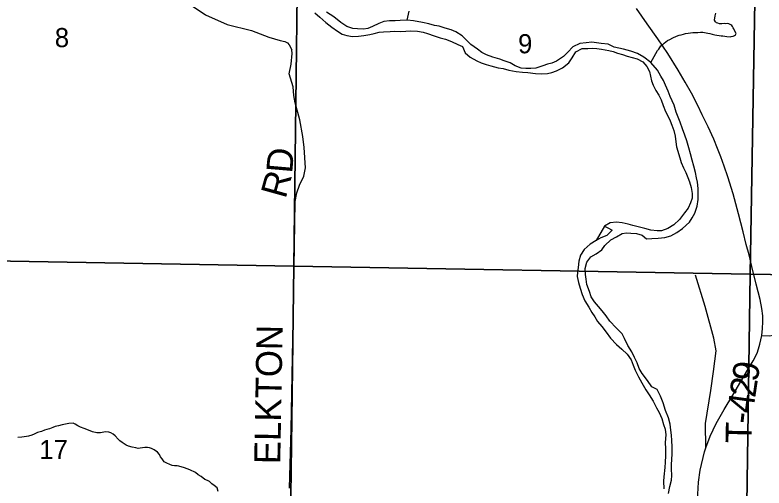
# Model space of a CAD drawing. Extents: x 1310247 to 1552180, y 377264 to 706493.
# Drawn here: x 1385828 to 1394458, y 532268 to 537725 of the extents above; entities that cross this region are included whole.
import ezdxf

# ---------------------------------------------------------------- set-up
doc = ezdxf.new("R2010")
doc.units = 0
for name, color, linetype in [('GM_X_County_Road', 7, 'Continuous'), ('GM_X_Major_River', 7, 'Continuous'), ('GM_X_Minor_River', 7, 'Continuous'), ('GM_X_Section', 7, 'Continuous'), ('GM_X_Section_Text', 7, 'Continuous'), ('GM_X_Township_Road', 7, 'Continuous'), ('GM_X_Township_Road_Text', 7, 'Continuous'), ('GM_X_US_Route', 7, 'Continuous')]:
    doc.layers.add(name, color=color, linetype=linetype)

msp = doc.modelspace()

# ---------------------------------------------------------------- linework, layer by layer
at = {"layer": 'GM_X_County_Road'}
msp.add_lwpolyline([(1394431.8, 534026.8), (1394520.4, 534023.9), (1394604.3, 534040.9), (1394646.7, 534053.2), (1394726.8, 534087.1), (1394790.8, 534142.7), (1394872.8, 534268), (1397488.6, 538189.4)], dxfattribs=at)
at = {"layer": 'GM_X_Major_River'}
for points in [[(1389281.2, 537748.6), (1389341.8, 537700.6), (1389409.9, 537638.4), (1389478.2, 537584.1), (1389542.9, 537538), (1389597.8, 537502.2), (1389651.4, 537486.5), (1389715.1, 537476.5), (1389787.2, 537478.3), (1389847.6, 537488.4), (1389916, 537500.3), (1389966.4, 537510.8), (1390022.9, 537525.1), (1390073.2, 537531.5), (1390151.3, 537535.1), (1390201.5, 537537.6), (1390271.5, 537535.4), (1390329.7, 537539.6), (1390385.8, 537541.9), (1390465.8, 537539.4), (1390529.4, 537525.4), (1390581, 537509.7), (1390658.3, 537485.3), (1390727.5, 537459.1), (1390789.1, 537445.1), (1390858.3, 537416.9), (1390931.4, 537384.6), (1390982.7, 537360.9), (1391016.4, 537287.7), (1391072.9, 537237.8), (1391147.7, 537197.4), (1391201, 537171.7), (1391258.4, 537151.8), (1391310, 537138.2), (1391395.4, 537115.5), (1391451.1, 537105.8), (1391518.7, 537089.6), (1391604.2, 537072.9), (1391674.1, 537066.7), (1391738, 537060.8), (1391823.7, 537050.1), (1391889.6, 537044), (1391961.8, 537049.8), (1392014.3, 537062.2), (1392068.9, 537080.5), (1392138, 537114.5), (1392210, 537174.4), (1392249.7, 537229.3), (1392291.9, 537298.1), (1392361.2, 537336.1), (1392427.3, 537338), (1392479.4, 537340.4), (1392533.4, 537336.7), (1392587.2, 537331), (1392668.8, 537316.5), (1392720.5, 537302.8), (1392772, 537285.2), (1392827.5, 537269.4), (1392882.9, 537247.7), (1392940.5, 537233.8), (1392996.1, 537218.1), (1393061.1, 537184), (1393107.4, 537128.4), (1393139.6, 537071.3), (1393150, 537018.8), (1393162.3, 536966.3), (1393180.7, 536913.6), (1393212.9, 536854.5), (1393245.3, 536801.4), (1393273.5, 536744.4), (1393297.6, 536681.5), (1393323.4, 536610.5), (1393353.7, 536555.4), (1393376, 536502.6), (1393394.5, 536451.9), (1393418.6, 536391), (1393432.7, 536328.4), (1393442.6, 536261.9), (1393448.8, 536205.6), (1393488.8, 536076), (1393505.2, 536023.4), (1393529.2, 535960.5), (1393555.6, 535907.6), (1393581.9, 535850.6), (1393600.3, 535799.9), (1393618.2, 535733.2), (1393630.1, 535664.7), (1393630.4, 535610.5), (1393612.8, 535558.9), (1393582.8, 535495.7), (1393541.1, 535442.9), (1393482.6, 535366.5), (1393420.6, 535304.2), (1393349.2, 535260.4), (1393276.4, 535236.6), (1393226.3, 535234.1), (1393152.5, 535242.4), (1393085, 535262.6)], [(1393384.6, 535177), (1393454, 535217), (1393519.5, 535263.1), (1393597.8, 535334.8), (1393631.4, 535385.9), (1393663, 535437.1), (1393687.6, 535520.5), (1393698, 535594.4), (1393700.1, 535662.5), (1393698, 535724.7), (1393690.2, 535795.1), (1393679.9, 535847.6), (1393669.7, 535908), (1393650, 535980.8), (1393632.2, 536051.5), (1393610.4, 536122.4), (1393590.5, 536191.2), (1393569.1, 536274), (1393545.1, 536338.9), (1393517.3, 536410), (1393491.7, 536489), (1393469.5, 536545.8), (1393447.3, 536604.6), (1393421.7, 536683.6), (1393376.9, 536785.2), (1393354.7, 536844.1), (1393324.8, 536913.2), (1393298.5, 536968.1), (1393268.1, 537019.2), (1393230.2, 537088.5), (1393152.9, 537175.1), (1393074.8, 537239.7), (1393002.1, 537282.1), (1392924.8, 537308.5), (1392839.4, 537329.2), (1392783.7, 537341), (1392732.1, 537354.6), (1392663.1, 537388.8), (1392583.3, 537397.3), (1392529.5, 537405), (1392473.6, 537410.8), (1392409.4, 537404.7), (1392337, 537395), (1392253.7, 537355.4), (1392197.7, 537295), (1392146.2, 537246.5), (1392066.4, 537190.9), (1392013.7, 537170.5), (1391963.2, 537158), (1391910.6, 537139.6), (1391827.6, 537110.1), (1391771.4, 537105.8), (1391713.4, 537107.6), (1391661.5, 537111.2), (1391590.3, 537139.5), (1391535.3, 537173.3), (1391466, 537197.5), (1391412.5, 537215.2), (1391335.2, 537239.7), (1391262, 537266), (1391208.8, 537293.7), (1391157.8, 537329.4), (1391079.5, 537384), (1391029, 537433.6), (1390980.6, 537485.3), (1390907.9, 537531.6), (1390852.5, 537551.4), (1390785.1, 537573.5), (1390715.7, 537593.7), (1390662, 537603.4), (1390596.5, 537621.5), (1390524.9, 537637.8), (1390421.4, 537657), (1390347.5, 537663.3), (1390265.4, 537661.9), (1390207.2, 537657.7), (1390143.2, 537657.7), (1390078.9, 537649.6), (1390022, 537625.3), (1389948.9, 537591.5), (1389892.1, 537567.2), (1389841.9, 537562.8), (1389775.9, 537564.8), (1389720, 537568.6), (1389650.6, 537590.8), (1389584.1, 537639), (1389501.9, 537701.7), (1389417.6, 537758.4)], [(1393085, 535262.6), (1393007.5, 535281), (1392948, 535296.9), (1392894.4, 535310.6), (1392824.9, 535328.8), (1392757, 535334.9), (1392684.7, 535327.1), (1392621.4, 535289), (1392660.5, 535269), (1392708.1, 535242.2), (1392646.1, 535182), (1392577.2, 535154), (1392524.2, 535123.6), (1392456.8, 535081.6), (1392386.8, 535017.6), (1392342.8, 534954.8), (1392324.5, 534883.2), (1392316.3, 534813.3), (1392308.6, 534757.4), (1392307, 534707.3), (1392318.9, 534640.7), (1392338.9, 534574), (1392362.6, 534501), (1392394.4, 534427.9), (1392440.2, 534356.2), (1392476.2, 534293), (1392510.7, 534241.8), (1392541, 534188.7), (1392591.3, 534133), (1392639.3, 534065.3), (1392689.2, 533995.6), (1392757, 533925.3), (1392819.3, 533869.2), (1392881.6, 533811.1), (1392927.6, 533745.5), (1392951.7, 533684.6), (1392974, 533627.8), (1393011.6, 533552.4), (1393051.5, 533481), (1393095, 533399.4), (1393133.2, 533342.1), (1393181, 533268.4), (1393220.7, 533195), (1393251, 533139.9), (1393280.8, 533068.8), (1393298.7, 533000), (1393319, 532945.3), (1393327, 532880.8), (1393320.3, 532794.8), (1393324, 532720.5), (1393323.5, 532640.3), (1393319.3, 532568.2), (1393315.3, 532504.2), (1393303.9, 532396.2), (1393300.4, 532346.2), (1393303.7, 532259.9)], [(1393358, 532204), (1393374.6, 532285.8), (1393392.8, 532357.4), (1393394.6, 532413.5), (1393392.9, 532489.7), (1393392.5, 532539.9), (1393394.2, 532596), (1393398.3, 532662), (1393398.8, 532744.2), (1393395, 532814.6), (1393391, 532876.8), (1393384.8, 532937.2), (1393375, 533005.7), (1393357.2, 533078.4), (1393323.8, 533163.7), (1393296.5, 533250.8), (1393266.8, 533325.9), (1393227.2, 533403.3), (1393166.1, 533435.3), (1393114.4, 533509.1), (1393052.8, 533589.2), (1393018.6, 533648.5), (1392996.6, 533711.3), (1392966.5, 533774.4), (1392936.5, 533839.5), (1392890.8, 533913.1), (1392851.3, 533994.6), (1392822.8, 534045.6), (1392753, 534117.9), (1392683.3, 534192.3), (1392641.2, 534253.8), (1392594.9, 534311.3), (1392550.5, 534362.8), (1392506.1, 534416.4), (1392465.8, 534471.8), (1392445.8, 534536.5), (1392418.2, 534615.6), (1392408.1, 534676.1), (1392399.9, 534732.5), (1392395.9, 534798.8), (1392416.3, 534874.3), (1392462.2, 534935), (1392525.4, 534969.2), (1392590.9, 535015.3), (1392622.5, 535066.4), (1392692.6, 535130.4), (1392759.7, 535166.4), (1392822.9, 535202.5), (1392873.3, 535213), (1392925.2, 535209.4), (1392989.1, 535203.4), (1393052.6, 535185.4), (1393103.3, 535141.7), (1393167.5, 535145.7), (1393237.7, 535149.5), (1393314, 535157.2), (1393384.6, 535177)]]:
    msp.add_lwpolyline(points, dxfattribs=at)
at = {"layer": 'GM_X_Minor_River'}
for points in [[(1390347.5, 537663.3), (1390368.1, 537768.5)], [(1393152.9, 537175.1), (1393231.1, 537313.9), (1393245.6, 537331.6), (1393270.5, 537366.9), (1393290.9, 537382.4), (1393307.3, 537400), (1393325.8, 537415.6), (1393348.1, 537429), (1393372.5, 537442.4), (1393407, 537459.5), (1393449.6, 537480.4), (1393479.9, 537491.7), (1393504.1, 537497.1), (1393530.3, 537504.4), (1393554.5, 537509.8), (1393582.7, 537515.1), (1393610.8, 537520.4), (1393638.9, 537521.7), (1393669, 537522.9), (1393695.1, 537524.2), (1393725.2, 537525.5), (1393753.2, 537524.8), (1393773.2, 537522.2), (1393791.2, 537519.8), (1393809.1, 537515.3), (1393835.1, 537510.7), (1393860.9, 537502), (1393890.8, 537495.3), (1393962.7, 537485.4), (1393984.7, 537482.9), (1394030.6, 537475.7), (1394066.6, 537472.8), (1394080.7, 537474.5), (1394102.9, 537479.9), (1394119.1, 537487.5), (1394131.3, 537495.2), (1394137.7, 537511), (1394122.3, 537539.4), (1394108.9, 537563.8), (1394101.2, 537576), (1394095.5, 537590.1), (1394087.8, 537602.3), (1394074, 537612.7), (1394054.2, 537623.2), (1394036.2, 537625.6), (1394016.1, 537624.1), (1393998.1, 537624.6), (1393972, 537623.2), (1393946, 537623.9), (1393926.1, 537628.4), (1393912.2, 537634.8), (1393898.5, 537647.1), (1393888.9, 537665.3), (1393894, 537713.2), (1393904.8, 537745)], [(1392621.4, 535289), (1392524.2, 535123.6)], [(1386721.1, 532917.1), (1386673.4, 532934.3), (1386623.8, 532953.6), (1386582.1, 532970.7), (1386552.4, 532987.4), (1386522.8, 533004.2), (1386497, 533016.8), (1386448.8, 533012), (1386410.6, 533005), (1386372.3, 532996), (1386328, 532987.1), (1386291.6, 532976), (1386263.3, 532966.7), (1386224.9, 532951.7), (1386196.6, 532942.4), (1386168.4, 532935.1), (1386134, 532920), (1386087.6, 532909.2), (1386049, 532888.1), (1386020.7, 532876.8), (1385984.4, 532867.7), (1385962.2, 532862.3), (1385934.1, 532859), (1385907.9, 532853.7), (1385861.8, 532852.8)], [(1388169.8, 532230), (1388156.7, 532270.4), (1388121.3, 532297.3), (1388095.7, 532316), (1388070.3, 532344.6), (1388046.5, 532353.2), (1388014.8, 532368), (1387973.5, 532401.1), (1387939.9, 532422), (1387908.4, 532446.8), (1387843, 532478.4), (1387779.5, 532502.1), (1387717.7, 532519.6), (1387695.8, 532524.2), (1387667.8, 532524.9), (1387639.8, 532529.6), (1387612, 532540.3), (1387576.3, 532555.2), (1387546.6, 532570), (1387525.4, 532604.6), (1387505.9, 532627.1), (1387492.5, 532655.4), (1387469.1, 532682), (1387433.6, 532706.9), (1387399.9, 532723.8), (1387378.1, 532732.4), (1387354.1, 532735), (1387326.1, 532735.7), (1387269.8, 532729.1), (1387247.7, 532725.7), (1387219.7, 532730.4), (1387179.9, 532741.4), (1387136.1, 532752.5), (1387110.3, 532763.2), (1387062.9, 532792.4), (1387037.3, 532813), (1387015.7, 532831.6), (1386980.5, 532868.5), (1386958.9, 532889.1), (1386933.2, 532903.7), (1386909.4, 532914.3), (1386875.4, 532915.2), (1386851.3, 532913.8), (1386815.1, 532906.7), (1386772.9, 532903.8), (1386721.1, 532917.1)]]:
    msp.add_lwpolyline(points, dxfattribs=at)
at = {"layer": 'GM_X_Section'}
for points in [[(1383736.9, 540212), (1389106, 540161.2), (1389042, 534828.3), (1383593.8, 534922.9)], [(1389106, 540161.2), (1394389.7, 540136.3), (1394300.1, 534734.1), (1389042, 534828.3)], [(1399717.3, 540110.4), (1399648.2, 534645.7), (1394300.1, 534734.1), (1394389.7, 540136.3)], [(1389042, 534828.3), (1388972.8, 529529.6), (1383463.7, 529673.5), (1383593.8, 534922.9)], [(1394300.1, 534734.1), (1394220.6, 529425.6), (1388972.8, 529529.6), (1389042, 534828.3)], [(1394300.1, 534734.1), (1399648.2, 534645.7), (1399629, 529871.9), (1398816.2, 529750.5), (1398188.7, 529684.9), (1397894.7, 529685.6), (1397607.8, 529646.2), (1397412.5, 529592.6), (1397227.7, 529556.8), (1397139.3, 529538.9), (1397165.6, 529376.3), (1394220.6, 529425.6)]]:
    msp.add_lwpolyline(points, close=True, dxfattribs=at)
at = {"layer": 'GM_X_Township_Road'}
for points in [[(1386919.4, 538878.4), (1386938.4, 538852.9), (1386985.7, 538789.1), (1387040.3, 538650.1), (1387085.3, 538519.3), (1387133.3, 538423.3), (1387163, 538368.4), (1387332.8, 538222.6), (1387517.8, 538112.5), (1387655.8, 538039.9), (1387761.3, 537952.3), (1387881.6, 537824.2), (1388024.8, 537725.4), (1388271.8, 537613.3), (1388552.4, 537546.2), (1388754.4, 537469.7), (1388883.4, 537429.5), (1388937.2, 537419.8), (1388966.8, 537403.1), (1388988.1, 537380), (1389018.4, 537320.9)], [(1388992.1, 532268.1), (1389012, 532948.8), (1389044.1, 534813.2), (1389057.9, 535572.9), (1389077.1, 535674.6), (1389105.9, 535761.9), (1389155.2, 535864.6), (1389176.2, 535960.2), (1389159.5, 536195.4), (1389143.5, 536324.3), (1389109.4, 536515.9), (1389055.4, 536710.1), (1389042, 536794.8), (1389035.1, 536897.3), (1388985.7, 537047.2), (1389009.2, 537156.8), (1389023, 537278.6), (1389018.4, 537320.9)], [(1393787.1, 532730.6), (1393785.5, 533014), (1393844.9, 533391.8), (1393877.9, 533614.1), (1393906.1, 533851.5), (1393881.6, 533995.7), (1393778.9, 534360.3), (1393670.6, 534724.9)]]:
    msp.add_lwpolyline(points, dxfattribs=at)
at = {"layer": 'GM_X_US_Route'}
for points in [[(1393723, 532474), (1393723.3, 532476), (1393774.2, 532685.2), (1393787.1, 532730.6), (1393839.2, 532865.1), (1393908, 533014), (1393999.4, 533174.1), (1394098.3, 533339), (1394192.5, 533498.2), (1394267.9, 533627.3), (1394331.3, 533735.7), (1394379.3, 533822.8), (1394393.2, 533873.2), (1394409.2, 533926), (1394431.8, 534026.8), (1394440.3, 534109.7), (1394443.1, 534186), (1394444.1, 534253.8), (1394431.8, 534338.6), (1394413.9, 534442.3), (1394368.7, 534618.5), (1394316.9, 534822), (1394286.7, 534959.3), (1394253.4, 535078.3), (1394218.6, 535223.4), (1394165.2, 535431.1), (1394102.4, 535663), (1394041.8, 535856.4), (1394000.3, 535980.8), (1393961.7, 536087.2), (1393924, 536183.3), (1393879.7, 536292.6), (1393814.7, 536434), (1393746.9, 536573.4), (1393697, 536681.7), (1393621.6, 536822.1), (1393550.8, 536948.1), (1393470.8, 537089.7), (1393348.4, 537280), (1393234.4, 537447.7), (1393111.9, 537623.9), (1392987.5, 537800.7)], [(1393693.7, 531947), (1393690.3, 532020.7), (1393688.1, 532100.9), (1393694.3, 532197), (1393703.5, 532334.7), (1393723, 532474)]]:
    msp.add_lwpolyline(points, dxfattribs=at)

# ---------------------------------------------------------------- texts
at = {"layer": 'GM_X_Section_Text'}
for s, p in [('8', (1386287.2, 537353.2)), ('9', (1391624.4, 537282.7)), ('17', (1386109, 532601.7))]:
    msp.add_text(s, height=221, rotation=0.00001, dxfattribs=at).set_placement(p)
at = {"layer": 'GM_X_Township_Road_Text'}
for s, rotation, p in [('D', 85.03526, (1389021.2, 535892.1)), ('R', 74.51056, (1388944.9, 535596.5)), ('ELKTON', 88.96766, (1388884, 532541.4)), ('9', 81.37865, (1394383, 533484.7)), ('2', 81.57807, (1394356, 533302.1)), ('4', 82.38763, (1394331.7, 533120.1)), ('-', 83.7542, (1394318.5, 532999.5)), ('T', 88.73134, (1394314, 532782))]:
    msp.add_text(s, height=300, rotation=rotation, dxfattribs=at).set_placement(p)

doc.saveas('drawing.dxf')
